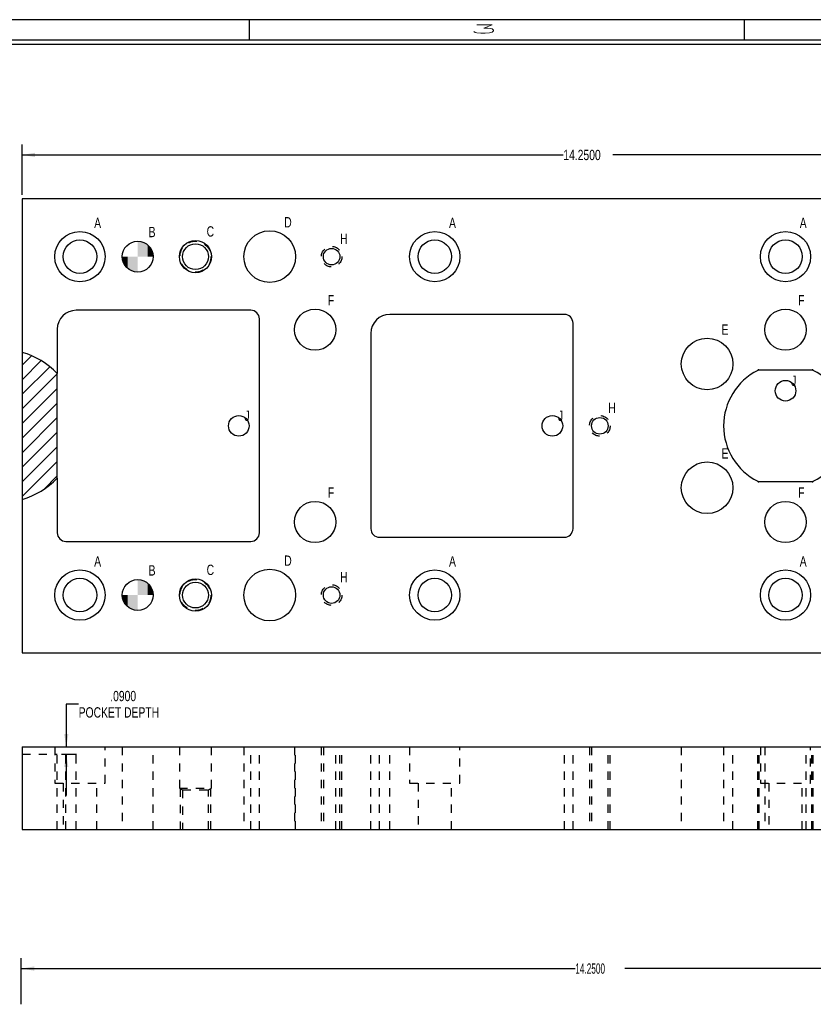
# Model space of a CAD drawing. Header units: inches. Extents: x 220 to 877, y 4 to 174.
# Tile 291 of 656: x 427 to 437, y 99 to 111. Entities that reach past the tile are written whole.
import ezdxf

# ---------------------------------------------------------------- set-up
doc = ezdxf.new("R2010")
doc.units = ezdxf.units.IN
doc.header["$LTSCALE"] = 0.5
doc.header["$MEASUREMENT"] = 0
doc.linetypes.add('HIDDEN', pattern=[0.225, 0.15, -0.075])
for name, color, linetype in [('SID-M-D', 42, 'Continuous'), ('SID-M-F', 202, 'Continuous'), ('SID-M-H', 4, 'HIDDEN'), ('SID-M-M', 233, 'Continuous'), ('SID-M-S', 105, 'Continuous')]:
    doc.layers.add(name, color=color, linetype=linetype)
doc.styles.add('R', font='ROMAND.SHX')
doc.styles.add('SLDTEXTSTYLE0', font='TXT', dxfattribs={"width": 0.595745})

# ---------------------------------------------------------------- blocks, each defined once
blk = doc.blocks.new('*U9')
at = {"layer": 'SID-M-S'}
for p, q in [((0, 22.55), (-34, 22.55)), ((-17, 22.55), (-17, 22.3)), ((-11, 22.55), (-11, 22.3)), ((0, 22.3), (-34, 22.3)), ((0, 22.25), (-34, 22.25))]:
    blk.add_line(p, q, dxfattribs=at)
at = {"layer": 'SID-M-D', "style": 'R', "width": 4}
blk.add_text('3', height=0.1, dxfattribs=at).set_placement((-14.327, 22.386))

msp = doc.modelspace()

# ---------------------------------------------------------------- linework, layer by layer
at = {"color": 0, "linetype": 'Continuous', "lineweight": 0}
for centre in [(428.50292, 107.98088), (428.50292, 103.88088)]:
    msp.add_circle(centre, 0.1875, dxfattribs=at)
at = {"layer": 'SID-M-D'}
for p, q in [((427.10292, 108.73088), (427.10292, 109.33831)), ((427.10292, 109.21331), (433.66037, 109.21331)), ((441.35292, 109.21331), (434.26072, 109.21331)), ((427.7874, 102.55884), (427.6374, 102.55884)), ((427.6374, 102.55884), (427.6374, 102.04184)), ((427.57792, 101.95184), (427.7624, 101.95184)), ((427.6374, 101.95184), (427.6374, 101.45184)), ((427.09259, 98.92262), (427.09259, 99.48105)), ((427.09259, 99.35605), (433.80579, 99.35605)), ((441.34259, 99.35605), (434.40613, 99.35605))]:
    msp.add_line(p, q, dxfattribs=at)
for points in [[(427.10292, 109.21331), (427.25892, 109.18731), (427.25892, 109.23931)], [(427.6374, 102.04184), (427.6634, 102.19784), (427.6114, 102.19784)], [(427.6374, 101.95184), (427.6114, 101.79584), (427.6634, 101.79584)], [(427.09259, 99.35605), (427.24859, 99.33005), (427.24859, 99.38205)]]:
    msp.add_solid(points, dxfattribs=at)
at = {"layer": 'SID-M-F', "linetype": 'Continuous'}
for p, q in [((427.10292, 106.66658), (427.21734, 106.781)), ((427.10292, 106.4898), (427.33398, 106.72087)), ((427.10292, 106.31303), (427.43753, 106.64764)), ((427.10292, 106.13625), (427.52792, 106.56125)), ((427.10292, 105.95947), (427.52792, 106.38447)), ((427.10292, 105.7827), (427.52792, 106.2077)), ((427.10292, 105.60592), (427.52792, 106.03092)), ((427.10292, 105.42914), (427.52792, 105.85414)), ((427.10292, 105.25237), (427.52792, 105.67737)), ((427.10292, 105.07559), (427.52792, 105.50059)), ((427.36412, 105.16002), (427.52792, 105.32381))]:
    msp.add_line(p, q, dxfattribs=at)
for points in [[(428.50292, 107.98088), (428.50292, 108.16838), (428.51307, 107.98088)], [(428.51307, 107.98088), (428.50292, 108.16838), (428.51307, 108.1681)], [(428.51307, 107.98088), (428.51307, 108.1681), (428.52319, 107.98088)], [(428.52319, 107.98088), (428.51307, 108.1681), (428.52319, 108.16728)], [(428.52319, 107.98088), (428.52319, 108.16728), (428.53326, 107.98088)], [(428.53326, 107.98088), (428.52319, 108.16728), (428.53326, 108.16591)], [(428.53326, 107.98088), (428.53326, 108.16591), (428.54323, 107.98088)], [(428.54323, 107.98088), (428.53326, 108.16591), (428.54323, 108.16399)], [(428.54323, 107.98088), (428.54323, 108.16399), (428.55308, 107.98088)], [(428.55308, 107.98088), (428.54323, 108.16399), (428.55308, 108.16154)], [(428.55308, 107.98088), (428.55308, 108.16154), (428.56279, 107.98088)], [(428.56279, 107.98088), (428.55308, 108.16154), (428.56279, 108.15856)], [(428.56279, 107.98088), (428.56279, 108.15856), (428.57232, 107.98088)], [(428.57232, 107.98088), (428.56279, 108.15856), (428.57232, 108.15506)], [(428.57232, 107.98088), (428.57232, 108.15506), (428.58165, 107.98088)], [(428.58165, 107.98088), (428.57232, 108.15506), (428.58165, 108.15105)], [(428.58165, 107.98088), (428.58165, 108.15105), (428.59075, 107.98088)], [(428.59075, 107.98088), (428.58165, 108.15105), (428.59075, 108.14653)], [(428.59075, 107.98088), (428.59075, 108.14653), (428.59959, 107.98088)], [(428.59959, 107.98088), (428.59075, 108.14653), (428.59959, 108.14154)], [(428.59959, 107.98088), (428.59959, 108.14154), (428.60814, 107.98088)], [(428.60814, 107.98088), (428.59959, 108.14154), (428.60814, 108.13607)], [(428.60814, 107.98088), (428.60814, 108.13607), (428.61639, 107.98088)], [(428.61639, 107.98088), (428.60814, 108.13607), (428.61639, 108.13014)], [(428.61639, 107.98088), (428.61639, 108.13014), (428.62431, 107.98088)], [(428.62431, 107.98088), (428.61639, 108.13014), (428.62431, 108.12378)], [(428.62431, 107.98088), (428.62431, 108.12378), (428.63186, 107.98088)], [(428.63186, 107.98088), (428.62431, 108.12378), (428.63186, 108.117)], [(428.63186, 107.98088), (428.63186, 108.117), (428.63905, 107.98088)], [(428.63905, 107.98088), (428.63186, 108.117), (428.63905, 108.10982)], [(428.63905, 107.98088), (428.63905, 108.10982), (428.64583, 107.98088)], [(428.64583, 107.98088), (428.63905, 108.10982), (428.64583, 108.10226)], [(428.64583, 107.98088), (428.64583, 108.10226), (428.65219, 107.98088)], [(428.65219, 107.98088), (428.64583, 108.10226), (428.65219, 108.09435)], [(428.65219, 107.98088), (428.65219, 108.09435), (428.65811, 107.98088)], [(428.65811, 107.98088), (428.65219, 108.09435), (428.65811, 108.0861)], [(428.65811, 107.98088), (428.65811, 108.0861), (428.66358, 107.98088)], [(428.66358, 107.98088), (428.65811, 108.0861), (428.66358, 108.07754)], [(428.66358, 107.98088), (428.66358, 108.07754), (428.66858, 107.98088)], [(428.66858, 107.98088), (428.66358, 108.07754), (428.66858, 108.0687)], [(428.3157, 107.97073), (428.31542, 107.98088), (428.3157, 107.98088)], [(428.3157, 107.97073), (428.3157, 107.98088), (428.31652, 107.9606)], [(428.31652, 107.9606), (428.3157, 107.98088), (428.31652, 107.98088)], [(428.31652, 107.9606), (428.31652, 107.98088), (428.31789, 107.95054)], [(428.31789, 107.95054), (428.31652, 107.98088), (428.31789, 107.98088)], [(428.31789, 107.95054), (428.31789, 107.98088), (428.3198, 107.94057)], [(428.3198, 107.94057), (428.31789, 107.98088), (428.3198, 107.98088)], [(428.3198, 107.94057), (428.3198, 107.98088), (428.32226, 107.93071)], [(428.32226, 107.93071), (428.3198, 107.98088), (428.32226, 107.98088)], [(428.32226, 107.93071), (428.32226, 107.98088), (428.32524, 107.92101)], [(428.32524, 107.92101), (428.32226, 107.98088), (428.32524, 107.98088)], [(428.32524, 107.92101), (428.32524, 107.98088), (428.32874, 107.91148)], [(428.32874, 107.91148), (428.32524, 107.98088), (428.32874, 107.98088)], [(428.32874, 107.91148), (428.32874, 107.98088), (428.33275, 107.90215)], [(428.33275, 107.90215), (428.32874, 107.98088), (428.33275, 107.98088)], [(428.33275, 107.90215), (428.33275, 107.98088), (428.33726, 107.89305)], [(428.33726, 107.89305), (428.33275, 107.98088), (428.33726, 107.98088)], [(428.33726, 107.89305), (428.33726, 107.98088), (428.34226, 107.88421)], [(428.34226, 107.88421), (428.33726, 107.98088), (428.34226, 107.98088)], [(428.34226, 107.88421), (428.34226, 107.98088), (428.34773, 107.87565)], [(428.34773, 107.87565), (428.34226, 107.98088), (428.34773, 107.98088)], [(428.34773, 107.87565), (428.34773, 107.98088), (428.35365, 107.86741)], [(428.35365, 107.86741), (428.34773, 107.98088), (428.35365, 107.98088)], [(428.35365, 107.86741), (428.35365, 107.98088), (428.36002, 107.85949)], [(428.36002, 107.85949), (428.35365, 107.98088), (428.36002, 107.98088)], [(428.36002, 107.85949), (428.36002, 107.98088), (428.3668, 107.85193)], [(428.3668, 107.85193), (428.36002, 107.98088), (428.3668, 107.98088)], [(428.3668, 107.85193), (428.3668, 107.98088), (428.37398, 107.84475)], [(428.37398, 107.84475), (428.3668, 107.98088), (428.37398, 107.98088)], [(428.37398, 107.84475), (428.37398, 107.98088), (428.38154, 107.83797)], [(428.38154, 107.83797), (428.37398, 107.98088), (428.38154, 107.98088)], [(428.38154, 107.83797), (428.38154, 107.98088), (428.38945, 107.83161)], [(428.38945, 107.83161), (428.38154, 107.98088), (428.38945, 107.98088)], [(428.38945, 107.83161), (428.38945, 107.98088), (428.3977, 107.82568)], [(428.3977, 107.82568), (428.38945, 107.98088), (428.3977, 107.98088)], [(428.3977, 107.82568), (428.3977, 107.98088), (428.40625, 107.82022)], [(428.40625, 107.82022), (428.3977, 107.98088), (428.40625, 107.98088)], [(428.40625, 107.82022), (428.40625, 107.98088), (428.41509, 107.81522)], [(428.41509, 107.81522), (428.40625, 107.98088), (428.41509, 107.98088)], [(428.41509, 107.81522), (428.41509, 107.98088), (428.42419, 107.81071)], [(428.42419, 107.81071), (428.41509, 107.98088), (428.42419, 107.98088)], [(428.42419, 107.81071), (428.42419, 107.98088), (428.43352, 107.80669)], [(428.43352, 107.80669), (428.42419, 107.98088), (428.43352, 107.98088)], [(428.43352, 107.80669), (428.43352, 107.98088), (428.44305, 107.80319)], [(428.44305, 107.80319), (428.43352, 107.98088), (428.44305, 107.98088)], [(428.44305, 107.80319), (428.44305, 107.98088), (428.45276, 107.80021)], [(428.45276, 107.80021), (428.44305, 107.98088), (428.45276, 107.98088)], [(428.45276, 107.80021), (428.45276, 107.98088), (428.46261, 107.79776)], [(428.46261, 107.79776), (428.45276, 107.98088), (428.46261, 107.98088)], [(428.46261, 107.79776), (428.46261, 107.98088), (428.47259, 107.79585)], [(428.47259, 107.79585), (428.46261, 107.98088), (428.47259, 107.98088)], [(428.47259, 107.79585), (428.47259, 107.98088), (428.48265, 107.79448)], [(428.48265, 107.79448), (428.47259, 107.98088), (428.48265, 107.98088)], [(428.48265, 107.79448), (428.48265, 107.98088), (428.49277, 107.79365)], [(428.49277, 107.79365), (428.48265, 107.98088), (428.49277, 107.98088)], [(428.49277, 107.79365), (428.49277, 107.98088), (428.50292, 107.79338)], [(428.50292, 107.79338), (428.49277, 107.98088), (428.50292, 107.98088)], [(428.66858, 107.98088), (428.66858, 108.0687), (428.67309, 107.98088)], [(428.67309, 107.98088), (428.66858, 108.0687), (428.67309, 108.05961)], [(428.67309, 107.98088), (428.67309, 108.05961), (428.6771, 107.98088)], [(428.6771, 107.98088), (428.67309, 108.05961), (428.6771, 108.05028)], [(428.6771, 107.98088), (428.6771, 108.05028), (428.68061, 107.98088)], [(428.68061, 107.98088), (428.6771, 108.05028), (428.68061, 108.04075)], [(428.68061, 107.98088), (428.68061, 108.04075), (428.68359, 107.98088)], [(428.68359, 107.98088), (428.68061, 108.04075), (428.68359, 108.03104)], [(428.68359, 107.98088), (428.68359, 108.03104), (428.68604, 107.98088)], [(428.68604, 107.98088), (428.68359, 108.03104), (428.68604, 108.02118)], [(428.68604, 107.98088), (428.68604, 108.02118), (428.68795, 107.98088)], [(428.68795, 107.98088), (428.68604, 108.02118), (428.68795, 108.01121)], [(428.68795, 107.98088), (428.68795, 108.01121), (428.68932, 107.98088)], [(428.68932, 107.98088), (428.68795, 108.01121), (428.68932, 108.00115)], [(428.68932, 107.98088), (428.68932, 108.00115), (428.69015, 107.98088)], [(428.69015, 107.98088), (428.68932, 108.00115), (428.69015, 107.99103)], [(428.69015, 107.98088), (428.69015, 107.99103), (428.69042, 107.98088)], [(428.50292, 103.88088), (428.50292, 104.06838), (428.51307, 103.88088)], [(428.51307, 103.88088), (428.50292, 104.06838), (428.51307, 104.0681)], [(428.51307, 103.88088), (428.51307, 104.0681), (428.52319, 103.88088)], [(428.52319, 103.88088), (428.51307, 104.0681), (428.52319, 104.06728)], [(428.52319, 103.88088), (428.52319, 104.06728), (428.53326, 103.88088)], [(428.53326, 103.88088), (428.52319, 104.06728), (428.53326, 104.06591)], [(428.53326, 103.88088), (428.53326, 104.06591), (428.54323, 103.88088)], [(428.54323, 103.88088), (428.53326, 104.06591), (428.54323, 104.06399)], [(428.54323, 103.88088), (428.54323, 104.06399), (428.55308, 103.88088)], [(428.55308, 103.88088), (428.54323, 104.06399), (428.55308, 104.06154)], [(428.55308, 103.88088), (428.55308, 104.06154), (428.56279, 103.88088)], [(428.56279, 103.88088), (428.55308, 104.06154), (428.56279, 104.05856)], [(428.56279, 103.88088), (428.56279, 104.05856), (428.57232, 103.88088)], [(428.57232, 103.88088), (428.56279, 104.05856), (428.57232, 104.05506)], [(428.57232, 103.88088), (428.57232, 104.05506), (428.58165, 103.88088)], [(428.58165, 103.88088), (428.57232, 104.05506), (428.58165, 104.05105)], [(428.58165, 103.88088), (428.58165, 104.05105), (428.59075, 103.88088)], [(428.59075, 103.88088), (428.58165, 104.05105), (428.59075, 104.04653)], [(428.59075, 103.88088), (428.59075, 104.04653), (428.59959, 103.88088)], [(428.59959, 103.88088), (428.59075, 104.04653), (428.59959, 104.04154)], [(428.59959, 103.88088), (428.59959, 104.04154), (428.60814, 103.88088)], [(428.60814, 103.88088), (428.59959, 104.04154), (428.60814, 104.03607)], [(428.60814, 103.88088), (428.60814, 104.03607), (428.61639, 103.88088)], [(428.61639, 103.88088), (428.60814, 104.03607), (428.61639, 104.03014)], [(428.61639, 103.88088), (428.61639, 104.03014), (428.62431, 103.88088)], [(428.62431, 103.88088), (428.61639, 104.03014), (428.62431, 104.02378)], [(428.62431, 103.88088), (428.62431, 104.02378), (428.63186, 103.88088)], [(428.63186, 103.88088), (428.62431, 104.02378), (428.63186, 104.017)], [(428.63186, 103.88088), (428.63186, 104.017), (428.63905, 103.88088)], [(428.63905, 103.88088), (428.63186, 104.017), (428.63905, 104.00982)], [(428.63905, 103.88088), (428.63905, 104.00982), (428.64583, 103.88088)], [(428.64583, 103.88088), (428.63905, 104.00982), (428.64583, 104.00226)], [(428.64583, 103.88088), (428.64583, 104.00226), (428.65219, 103.88088)], [(428.65219, 103.88088), (428.64583, 104.00226), (428.65219, 103.99435)], [(428.65219, 103.88088), (428.65219, 103.99435), (428.65811, 103.88088)], [(428.65811, 103.88088), (428.65219, 103.99435), (428.65811, 103.9861)], [(428.65811, 103.88088), (428.65811, 103.9861), (428.66358, 103.88088)], [(428.66358, 103.88088), (428.65811, 103.9861), (428.66358, 103.97754)], [(428.66358, 103.88088), (428.66358, 103.97754), (428.66858, 103.88088)], [(428.66858, 103.88088), (428.66358, 103.97754), (428.66858, 103.9687)], [(428.66858, 103.88088), (428.66858, 103.9687), (428.67309, 103.88088)], [(428.67309, 103.88088), (428.66858, 103.9687), (428.67309, 103.95961)], [(428.67309, 103.88088), (428.67309, 103.95961), (428.6771, 103.88088)], [(428.6771, 103.88088), (428.67309, 103.95961), (428.6771, 103.95028)], [(428.6771, 103.88088), (428.6771, 103.95028), (428.68061, 103.88088)], [(428.68061, 103.88088), (428.6771, 103.95028), (428.68061, 103.94075)], [(428.68061, 103.88088), (428.68061, 103.94075), (428.68359, 103.88088)], [(428.68359, 103.88088), (428.68061, 103.94075), (428.68359, 103.93104)], [(428.68359, 103.88088), (428.68359, 103.93104), (428.68604, 103.88088)], [(428.68604, 103.88088), (428.68359, 103.93104), (428.68604, 103.92118)], [(428.68604, 103.88088), (428.68604, 103.92118), (428.68795, 103.88088)], [(428.68795, 103.88088), (428.68604, 103.92118), (428.68795, 103.91121)], [(428.68795, 103.88088), (428.68795, 103.91121), (428.68932, 103.88088)], [(428.68932, 103.88088), (428.68795, 103.91121), (428.68932, 103.90115)], [(428.3157, 103.87073), (428.31542, 103.88088), (428.3157, 103.88088)], [(428.3157, 103.87073), (428.3157, 103.88088), (428.31652, 103.8606)], [(428.31652, 103.8606), (428.3157, 103.88088), (428.31652, 103.88088)], [(428.31652, 103.8606), (428.31652, 103.88088), (428.31789, 103.85054)], [(428.31789, 103.85054), (428.31652, 103.88088), (428.31789, 103.88088)], [(428.31789, 103.85054), (428.31789, 103.88088), (428.3198, 103.84057)], [(428.3198, 103.84057), (428.31789, 103.88088), (428.3198, 103.88088)], [(428.3198, 103.84057), (428.3198, 103.88088), (428.32226, 103.83071)], [(428.32226, 103.83071), (428.3198, 103.88088), (428.32226, 103.88088)], [(428.32226, 103.83071), (428.32226, 103.88088), (428.32524, 103.82101)], [(428.32524, 103.82101), (428.32226, 103.88088), (428.32524, 103.88088)], [(428.32524, 103.82101), (428.32524, 103.88088), (428.32874, 103.81148)], [(428.32874, 103.81148), (428.32524, 103.88088), (428.32874, 103.88088)], [(428.32874, 103.81148), (428.32874, 103.88088), (428.33275, 103.80215)], [(428.33275, 103.80215), (428.32874, 103.88088), (428.33275, 103.88088)], [(428.33275, 103.80215), (428.33275, 103.88088), (428.33726, 103.79305)], [(428.33726, 103.79305), (428.33275, 103.88088), (428.33726, 103.88088)], [(428.33726, 103.79305), (428.33726, 103.88088), (428.34226, 103.78421)], [(428.34226, 103.78421), (428.33726, 103.88088), (428.34226, 103.88088)], [(428.34226, 103.78421), (428.34226, 103.88088), (428.34773, 103.77565)], [(428.34773, 103.77565), (428.34226, 103.88088), (428.34773, 103.88088)], [(428.34773, 103.77565), (428.34773, 103.88088), (428.35365, 103.76741)], [(428.35365, 103.76741), (428.34773, 103.88088), (428.35365, 103.88088)], [(428.35365, 103.76741), (428.35365, 103.88088), (428.36002, 103.75949)], [(428.36002, 103.75949), (428.35365, 103.88088), (428.36002, 103.88088)], [(428.36002, 103.75949), (428.36002, 103.88088), (428.3668, 103.75193)], [(428.3668, 103.75193), (428.36002, 103.88088), (428.3668, 103.88088)], [(428.3668, 103.75193), (428.3668, 103.88088), (428.37398, 103.74475)], [(428.37398, 103.74475), (428.3668, 103.88088), (428.37398, 103.88088)], [(428.37398, 103.74475), (428.37398, 103.88088), (428.38154, 103.73797)], [(428.38154, 103.73797), (428.37398, 103.88088), (428.38154, 103.88088)], [(428.38154, 103.73797), (428.38154, 103.88088), (428.38945, 103.73161)], [(428.38945, 103.73161), (428.38154, 103.88088), (428.38945, 103.88088)], [(428.38945, 103.73161), (428.38945, 103.88088), (428.3977, 103.72568)], [(428.3977, 103.72568), (428.38945, 103.88088), (428.3977, 103.88088)], [(428.3977, 103.72568), (428.3977, 103.88088), (428.40625, 103.72022)], [(428.40625, 103.72022), (428.3977, 103.88088), (428.40625, 103.88088)], [(428.40625, 103.72022), (428.40625, 103.88088), (428.41509, 103.71522)], [(428.41509, 103.71522), (428.40625, 103.88088), (428.41509, 103.88088)], [(428.41509, 103.71522), (428.41509, 103.88088), (428.42419, 103.71071)], [(428.42419, 103.71071), (428.41509, 103.88088), (428.42419, 103.88088)], [(428.42419, 103.71071), (428.42419, 103.88088), (428.43352, 103.70669)], [(428.43352, 103.70669), (428.42419, 103.88088), (428.43352, 103.88088)], [(428.43352, 103.70669), (428.43352, 103.88088), (428.44305, 103.70319)], [(428.44305, 103.70319), (428.43352, 103.88088), (428.44305, 103.88088)], [(428.44305, 103.70319), (428.44305, 103.88088), (428.45276, 103.70021)], [(428.45276, 103.70021), (428.44305, 103.88088), (428.45276, 103.88088)], [(428.45276, 103.70021), (428.45276, 103.88088), (428.46261, 103.69776)], [(428.46261, 103.69776), (428.45276, 103.88088), (428.46261, 103.88088)], [(428.46261, 103.69776), (428.46261, 103.88088), (428.47259, 103.69585)], [(428.47259, 103.69585), (428.46261, 103.88088), (428.47259, 103.88088)], [(428.47259, 103.69585), (428.47259, 103.88088), (428.48265, 103.69448)], [(428.48265, 103.69448), (428.47259, 103.88088), (428.48265, 103.88088)], [(428.48265, 103.69448), (428.48265, 103.88088), (428.49277, 103.69365)], [(428.49277, 103.69365), (428.48265, 103.88088), (428.49277, 103.88088)], [(428.49277, 103.69365), (428.49277, 103.88088), (428.50292, 103.69338)], [(428.50292, 103.69338), (428.49277, 103.88088), (428.50292, 103.88088)], [(428.68932, 103.88088), (428.68932, 103.90115), (428.69015, 103.88088)], [(428.69015, 103.88088), (428.68932, 103.90115), (428.69015, 103.89103)], [(428.69015, 103.88088), (428.69015, 103.89103), (428.69042, 103.88088)]]:
    msp.add_solid(points, dxfattribs=at)
at = {"layer": 'SID-M-H'}
for p, q in [((427.49842, 102.04184), (427.49842, 101.60184)), ((427.52792, 101.04184), (427.52792, 102.04184)), ((427.63292, 101.04184), (427.63292, 102.04184)), ((427.75792, 101.04184), (427.75792, 102.04184)), ((428.10742, 101.60184), (428.10742, 102.04184)), ((428.31542, 102.04184), (428.31542, 101.04184)), ((428.69042, 101.04184), (428.69042, 102.04184)), ((429.00792, 102.04184), (429.00792, 101.54184)), ((429.39792, 101.54184), (429.39792, 102.04184)), ((429.78942, 102.04184), (429.78942, 101.04184)), ((429.87292, 101.04184), (429.87292, 102.04184)), ((429.87292, 101.04184), (429.87292, 102.04184)), ((429.97792, 101.04184), (429.97792, 102.04184)), ((430.40292, 102.04184), (430.40292, 101.04184)), ((430.41642, 101.04184), (430.41642, 102.04184)), ((430.72792, 102.04184), (430.72792, 101.04184)), ((430.75242, 102.04184), (430.75242, 101.04184)), ((430.90292, 101.04184), (430.90292, 102.04184)), ((430.95342, 101.04184), (430.95342, 102.04184)), ((430.97792, 101.04184), (430.97792, 102.04184)), ((431.32792, 101.04184), (431.32792, 102.04184)), ((431.43292, 101.04184), (431.43292, 102.04184)), ((431.55792, 101.04184), (431.55792, 102.04184)), ((431.79842, 102.04184), (431.79842, 101.60184)), ((432.40742, 101.60184), (432.40742, 102.04184)), ((433.67292, 101.04184), (433.67292, 102.04184)), ((433.67292, 101.04184), (433.67292, 102.04184)), ((433.77792, 101.04184), (433.77792, 102.04184)), ((433.97792, 102.04184), (433.97792, 101.04184)), ((434.00242, 102.04184), (434.00242, 101.04184)), ((434.20342, 101.04184), (434.20342, 102.04184)), ((434.22792, 101.04184), (434.22792, 102.04184)), ((435.09042, 102.04184), (435.09042, 101.04184)), ((435.60292, 102.04184), (435.60292, 101.04184)), ((435.71542, 101.04184), (435.71542, 102.04184)), ((436.016, 101.04184), (436.016, 102.04184)), ((436.03466, 101.04184), (436.03466, 102.04184)), ((436.04842, 102.04184), (436.04842, 101.60184)), ((436.10292, 102.04184), (436.10292, 101.04184)), ((436.60292, 101.04184), (436.60292, 102.04184)), ((436.65742, 101.60184), (436.65742, 102.04184)), ((436.67118, 101.04184), (436.67118, 102.04184)), ((436.68984, 101.04184), (436.68984, 102.04184)), ((427.10292, 101.95184), (427.52792, 101.95184)), ((427.49842, 101.60184), (428.10742, 101.60184)), ((427.59992, 101.60184), (427.59992, 101.04184)), ((428.00592, 101.04184), (428.00592, 101.60184)), ((429.00792, 101.54184), (429.39792, 101.54184)), ((429.00792, 101.54184), (429.04667, 101.51946)), ((429.01542, 101.53751), (429.01542, 101.04184)), ((429.04667, 101.51946), (429.35917, 101.51946)), ((429.04667, 101.51946), (429.04667, 101.04184)), ((429.35917, 101.51946), (429.39792, 101.54184)), ((429.35917, 101.04184), (429.35917, 101.51946)), ((429.39042, 101.04184), (429.39042, 101.53751)), ((431.79842, 101.60184), (432.40742, 101.60184)), ((431.89992, 101.60184), (431.89992, 101.04184)), ((432.30592, 101.04184), (432.30592, 101.60184)), ((436.04842, 101.60184), (436.65742, 101.60184)), ((436.14992, 101.60184), (436.14992, 101.04184)), ((436.55592, 101.04184), (436.55592, 101.60184))]:
    msp.add_line(p, q, dxfattribs=at)
for centre, radius in [((429.20292, 107.98088), 0.1875), ((430.85292, 107.98088), 0.125), ((434.10292, 105.93088), 0.125), ((429.20292, 103.88088), 0.1875), ((430.85292, 103.88088), 0.125)]:
    msp.add_circle(centre, radius, dxfattribs=at)
at = {"layer": 'SID-M-M'}
for centre in [(436.35292, 106.35588), (429.72792, 105.93088), (433.52792, 105.93088)]:
    msp.add_circle(centre, 0.125, dxfattribs=at)
at = {"layer": 'SID-M-S'}
for p, q in [((441.35292, 108.68088), (427.10292, 108.68088)), ((427.10292, 108.68088), (427.10292, 106.82145)), ((429.87292, 107.33088), (427.75792, 107.33088)), ((433.67292, 107.28088), (431.55792, 107.28088)), ((429.97792, 104.63588), (429.97792, 107.22588)), ((433.77792, 104.68588), (433.77792, 107.17588)), ((427.52792, 107.10088), (427.52792, 106.56333)), ((431.32792, 107.05088), (431.32792, 104.68588)), ((427.10292, 106.82145), (427.10292, 105.0403)), ((427.52792, 105.29842), (427.52792, 106.56333)), ((436.67118, 106.60588), (436.03466, 106.60588)), ((427.52792, 105.29842), (427.52792, 104.63588)), ((436.03466, 105.25588), (436.67118, 105.25588)), ((427.10292, 105.0403), (427.10292, 103.18088)), ((427.63292, 104.53088), (429.87292, 104.53088)), ((431.43292, 104.58088), (433.67292, 104.58088)), ((427.10292, 103.18088), (441.35292, 103.18088)), ((427.10292, 102.04184), (427.10292, 101.04184)), ((427.10292, 102.04184), (441.35292, 102.04184)), ((427.10292, 101.04184), (441.35292, 101.04184))]:
    msp.add_line(p, q, dxfattribs=at)
for centre, radius in [((427.80292, 107.98088), 0.3045), ((430.10292, 107.98088), 0.3135), ((432.10292, 107.98088), 0.3045), ((436.35292, 107.98088), 0.3045), ((427.80292, 107.98088), 0.203), ((428.50292, 107.98088), 0.1875), ((429.20292, 107.98088), 0.195), ((429.20292, 107.98088), 0.15625), ((430.85292, 107.98088), 0.1005), ((432.10292, 107.98088), 0.203), ((436.35292, 107.98088), 0.203), ((430.65292, 107.09588), 0.25), ((436.35292, 107.09588), 0.25), ((435.40292, 106.68088), 0.3125), ((434.10292, 105.93088), 0.1005), ((435.40292, 105.18088), 0.3125), ((430.65292, 104.76588), 0.25), ((436.35292, 104.76588), 0.25), ((427.80292, 103.88088), 0.3045), ((430.10292, 103.88088), 0.3135), ((432.10292, 103.88088), 0.3045), ((436.35292, 103.88088), 0.3045), ((427.80292, 103.88088), 0.203), ((428.50292, 103.88088), 0.1875), ((429.20292, 103.88088), 0.195), ((429.20292, 103.88088), 0.15625), ((432.10292, 103.88088), 0.203), ((436.35292, 103.88088), 0.203), ((430.85292, 103.88088), 0.1005)]:
    msp.add_circle(centre, radius, dxfattribs=at)
for centre, radius, start, end in [((427.75792, 107.10088), 0.23, 90, 180), ((429.87292, 107.22588), 0.105, 0, 90), ((431.55792, 107.05088), 0.23, 90, 180), ((433.67292, 107.17588), 0.105, 0, 90), ((426.85292, 105.93088), 0.925, 43.136259, 74.31965), ((436.35292, 105.93088), 0.75, 116.69384, 243.30616), ((436.026, 106.60088), 0.01, 30, 179.628906), ((436.67984, 106.60088), 0.01, 0.371094, 150), ((436.35292, 105.93088), 0.75, 296.69384, 63.30616), ((426.85292, 105.93088), 0.925, 285.68035, 316.863741), ((436.026, 105.26088), 0.01, 180.371094, 330), ((436.67984, 105.26088), 0.01, 210, 359.628906), ((427.63292, 104.63588), 0.105, 180, 270), ((429.87292, 104.63588), 0.105, 270, 0), ((431.43292, 104.68588), 0.105, 180, 270), ((433.67292, 104.68588), 0.105, 270, 0)]:
    msp.add_arc(centre, radius, start, end, dxfattribs=at)

# ---------------------------------------------------------------- block references
at = {"layer": 'SID-M-D'}
msp.add_blockref('*U9', (446.85171, 88.30167), dxfattribs=at)

# ---------------------------------------------------------------- texts
at = {"layer": 'SID-M-D', "style": 'SLDTEXTSTYLE0', "width": 0.75}
for s, p in [('14.2500', (433.66037, 109.15023)), ('A', (427.97547, 108.32671)), ('D', (430.27855, 108.33517)), ('A', (432.27547, 108.32671)), ('A', (436.52547, 108.32671)), ('B', (428.63545, 108.21677)), ('C', (429.33802, 108.22382)), ('H', (430.9557, 108.13502)), ('F', (430.80683, 107.3905)), ('F', (436.50683, 107.3905)), ('E', (435.57821, 107.03423)), ('J', (436.42132, 106.41558)), ('H', (434.2057, 106.08502)), ('J', (429.79632, 105.99058)), ('J', (433.59632, 105.99058)), ('E', (435.57821, 105.53423)), ('F', (430.80683, 105.0605)), ('F', (436.50683, 105.0605)), ('A', (427.97547, 104.22671)), ('D', (430.27855, 104.23517)), ('A', (432.27547, 104.22671)), ('A', (436.52547, 104.22671)), ('B', (428.63545, 104.11677)), ('C', (429.33802, 104.12382)), ('H', (430.9557, 104.03502)), ('.0900', (428.16996, 102.59498)), ('POCKET DEPTH', (427.7874, 102.39654))]:
    msp.add_text(s, height=0.125, dxfattribs=at).set_placement(p)
at = {"layer": 'SID-M-D', "insert": (433.80579, 99.41797), "char_height": 0.125, "attachment_point": 1, "style": 'SLDTEXTSTYLE0'}
msp.add_mtext('14.2500', dxfattribs=at)

doc.saveas('drawing.dxf')
